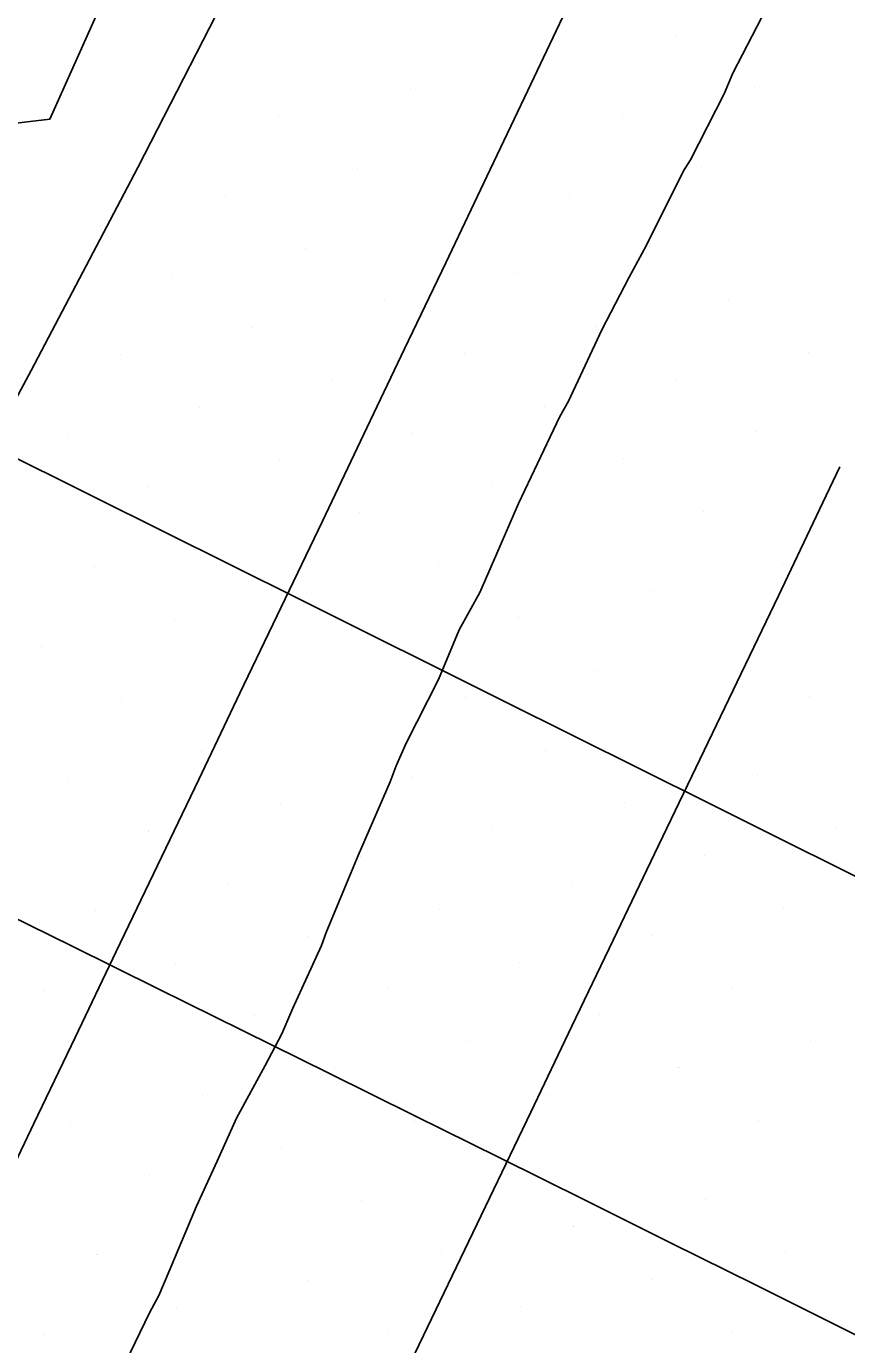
# Model space of a CAD drawing. Extents: x 2354170 to 2357230, y 866100 to 868290.
# Drawn here: x 2355683.04 to 2355704.53, y 867217.21 to 867251.74 of the extents above; entities that cross this region are included whole.
import ezdxf

# ---------------------------------------------------------------- set-up
doc = ezdxf.new("R2010")
doc.units = 0
for name, color, linetype in [('Default', 7, 'Continuous'), ('Exist DTM Breakline', 7, 'Continuous'), ('Exist DTM Scan Elevation Point', 7, 'Continuous'), ('Exist Roads EOP', 7, 'Continuous'), ('Exist Structure Major Box Culvert or Tunnel Topo', 7, 'Continuous'), ('Scratch_Level_0', 7, 'Continuous'), ('Scratch_Level_4', 7, 'Continuous')]:
    doc.layers.add(name, color=color, linetype=linetype)

msp = doc.modelspace()

# ---------------------------------------------------------------- linework, layer by layer
at = {"layer": 'Default'}
for points in [[(2355685.242, 867252.841), (2355683.66, 867249.31), (2355677.531, 867248.587)], [(2355702.314, 867251.977), (2355701.55, 867250.512), (2355701.326, 867249.972), (2355700.443, 867248.247), (2355700.262, 867247.951), (2355699.29, 867246.012), (2355698.835, 867245.166), (2355698.122, 867243.787), (2355697.243, 867241.924), (2355697.017, 867241.52), (2355696.768, 867240.989), (2355695.936, 867239.238), (2355695.371, 867237.935), (2355694.921, 867236.912), (2355694.384, 867235.93), (2355693.843, 867234.628), (2355692.99, 867232.963), (2355692.729, 867232.367), (2355692.571, 867231.952), (2355691.737, 867230.025), (2355691.603, 867229.704), (2355690.893, 867228.003), (2355690.778, 867227.663), (2355690.02, 867226.021), (2355689.736, 867225.354), (2355689.296, 867224.525), (2355688.552, 867223.14), (2355688.046, 867222.011), (2355687.504, 867220.836), (2355686.786, 867219.135), (2355686.513, 867218.494), (2355686.269, 867218.041), (2355685.393, 867216.238)]]:
    msp.add_lwpolyline(points, dxfattribs=at)
at = {"layer": 'Exist DTM Breakline'}
for points in [[(2355682.156, 867220.744), (2355683.237, 867222.999), (2355684.318, 867225.253), (2355685.398, 867227.508), (2355686.479, 867229.762), (2355687.559, 867232.016), (2355688.64, 867234.271), (2355689.721, 867236.525), (2355690.8, 867238.78), (2355691.876, 867241.036), (2355692.953, 867243.293), (2355694.029, 867245.549), (2355695.105, 867247.806), (2355696.18, 867250.063), (2355697.255, 867252.32)], [(2355682.199, 867193.997), (2355683.279, 867196.252), (2355684.359, 867198.507), (2355685.44, 867200.761), (2355686.52, 867203.015), (2355687.602, 867205.269), (2355688.684, 867207.523), (2355689.765, 867209.777), (2355690.847, 867212.031), (2355691.929, 867214.285), (2355693.011, 867216.539), (2355694.092, 867218.792), (2355695.174, 867221.046), (2355696.256, 867223.3), (2355697.337, 867225.554), (2355698.419, 867227.808), (2355699.501, 867230.062), (2355700.583, 867232.316), (2355701.664, 867234.569), (2355702.746, 867236.823), (2355703.822, 867239.08), (2355704.354, 867240.198)]]:
    msp.add_lwpolyline(points, dxfattribs=at)
at = {"layer": 'Exist DTM Scan Elevation Point'}
for p, q in [((2355691.023, 867251.482), (2355691.023, 867251.482)), ((2355700.037, 867251.513), (2355700.037, 867251.513)), ((2355687.558, 867250.776), (2355687.558, 867250.776)), ((2355693.108, 867250.102), (2355693.108, 867250.102)), ((2355702.122, 867250.134), (2355702.122, 867250.134)), ((2355689.643, 867249.397), (2355689.643, 867249.397)), ((2355698.657, 867249.428), (2355698.657, 867249.428)), ((2355695.193, 867248.723), (2355695.193, 867248.723)), ((2355704.207, 867248.754), (2355704.207, 867248.754)), ((2355691.728, 867248.017), (2355691.728, 867248.017)), ((2355700.742, 867248.049), (2355700.742, 867248.049)), ((2355688.264, 867247.312), (2355688.264, 867247.312)), ((2355697.278, 867247.343), (2355697.278, 867247.343)), ((2355693.813, 867246.638), (2355693.813, 867246.638)), ((2355702.827, 867246.669), (2355702.827, 867246.669)), ((2355690.349, 867245.932), (2355690.349, 867245.932)), ((2355699.363, 867245.964), (2355699.363, 867245.964)), ((2355686.884, 867245.227), (2355686.884, 867245.227)), ((2355695.898, 867245.258), (2355695.898, 867245.258)), ((2355692.434, 867244.553), (2355692.434, 867244.553)), ((2355701.448, 867244.584), (2355701.448, 867244.584)), ((2355688.969, 867243.847), (2355688.969, 867243.847)), ((2355697.983, 867243.879), (2355697.983, 867243.879)), ((2355685.505, 867243.142), (2355685.505, 867243.142)), ((2355694.519, 867243.173), (2355694.519, 867243.173)), ((2355703.533, 867243.205), (2355703.533, 867243.205)), ((2355691.054, 867242.468), (2355691.054, 867242.468)), ((2355700.068, 867242.499), (2355700.068, 867242.499)), ((2355687.59, 867241.762), (2355687.59, 867241.762)), ((2355696.604, 867241.794), (2355696.604, 867241.794)), ((2355684.126, 867241.057), (2355684.126, 867241.057)), ((2355693.139, 867241.088), (2355693.139, 867241.088)), ((2355702.153, 867241.12), (2355702.153, 867241.12)), ((2355689.675, 867240.383), (2355689.675, 867240.383)), ((2355698.689, 867240.414), (2355698.689, 867240.414)), ((2355686.211, 867239.677), (2355686.211, 867239.677)), ((2355695.224, 867239.709), (2355695.224, 867239.709)), ((2355704.238, 867239.741), (2355704.238, 867239.741)), ((2355691.76, 867239.003), (2355691.76, 867239.003)), ((2355700.774, 867239.035), (2355700.774, 867239.035)), ((2355688.296, 867238.298), (2355688.296, 867238.298)), ((2355697.309, 867238.329), (2355697.309, 867238.329)), ((2355693.845, 867237.624), (2355693.845, 867237.624)), ((2355702.859, 867237.656), (2355702.859, 867237.656)), ((2355684.831, 867237.592), (2355684.831, 867237.592)), ((2355690.381, 867236.918), (2355690.381, 867236.918)), ((2355699.394, 867236.95), (2355699.394, 867236.95)), ((2355695.93, 867236.245), (2355695.93, 867236.245)), ((2355686.916, 867236.213), (2355686.916, 867236.213)), ((2355692.466, 867235.539), (2355692.466, 867235.539)), ((2355701.479, 867235.571), (2355701.479, 867235.571)), ((2355683.452, 867235.507), (2355683.452, 867235.507)), ((2355689.001, 867234.833), (2355689.001, 867234.833)), ((2355698.015, 867234.865), (2355698.015, 867234.865)), ((2355694.551, 867234.16), (2355694.551, 867234.16)), ((2355703.564, 867234.191), (2355703.564, 867234.191)), ((2355685.537, 867234.128), (2355685.537, 867234.128)), ((2355691.086, 867233.454), (2355691.086, 867233.454)), ((2355700.1, 867233.486), (2355700.1, 867233.486)), ((2355696.636, 867232.78), (2355696.636, 867232.78)), ((2355687.622, 867232.748), (2355687.622, 867232.748)), ((2355693.171, 867232.075), (2355693.171, 867232.075)), ((2355702.185, 867232.106), (2355702.185, 867232.106)), ((2355684.157, 867232.043), (2355684.157, 867232.043)), ((2355698.721, 867231.401), (2355698.721, 867231.401)), ((2355689.707, 867231.369), (2355689.707, 867231.369)), ((2355695.256, 867230.695), (2355695.256, 867230.695)), ((2355704.27, 867230.727), (2355704.27, 867230.727)), ((2355686.242, 867230.663), (2355686.242, 867230.663)), ((2355700.806, 867230.021), (2355700.806, 867230.021)), ((2355691.792, 867229.99), (2355691.792, 867229.99)), ((2355697.341, 867229.316), (2355697.341, 867229.316)), ((2355688.327, 867229.284), (2355688.327, 867229.284)), ((2355702.89, 867228.642), (2355702.89, 867228.642)), ((2355684.863, 867228.578), (2355684.863, 867228.578)), ((2355693.877, 867228.61), (2355693.877, 867228.61)), ((2355699.426, 867227.936), (2355699.426, 867227.936)), ((2355690.412, 867227.905), (2355690.412, 867227.905)), ((2355686.948, 867227.199), (2355686.948, 867227.199)), ((2355695.962, 867227.231), (2355695.962, 867227.231)), ((2355701.511, 867226.557), (2355701.511, 867226.557)), ((2355683.483, 867226.493), (2355683.483, 867226.493)), ((2355692.497, 867226.525), (2355692.497, 867226.525)), ((2355689.033, 867225.82), (2355689.033, 867225.82)), ((2355698.047, 867225.851), (2355698.047, 867225.851)), ((2355703.596, 867225.177), (2355703.596, 867225.177)), ((2355685.568, 867225.114), (2355685.568, 867225.114)), ((2355694.582, 867225.146), (2355694.582, 867225.146)), ((2355691.118, 867224.44), (2355691.118, 867224.44)), ((2355700.132, 867224.472), (2355700.132, 867224.472)), ((2355687.653, 867223.735), (2355687.653, 867223.735)), ((2355696.667, 867223.766), (2355696.667, 867223.766)), ((2355702.217, 867223.092), (2355702.217, 867223.092)), ((2355684.189, 867223.029), (2355684.189, 867223.029)), ((2355693.203, 867223.061), (2355693.203, 867223.061)), ((2355689.738, 867222.355), (2355689.738, 867222.355)), ((2355698.752, 867222.387), (2355698.752, 867222.387)), ((2355704.302, 867221.713), (2355704.302, 867221.713)), ((2355686.274, 867221.65), (2355686.274, 867221.65)), ((2355695.288, 867221.681), (2355695.288, 867221.681)), ((2355691.823, 867220.976), (2355691.823, 867220.976)), ((2355700.837, 867221.007), (2355700.837, 867221.007)), ((2355688.359, 867220.27), (2355688.359, 867220.27)), ((2355697.373, 867220.302), (2355697.373, 867220.302)), ((2355684.895, 867219.565), (2355684.895, 867219.565)), ((2355693.908, 867219.596), (2355693.908, 867219.596)), ((2355702.922, 867219.628), (2355702.922, 867219.628)), ((2355690.444, 867218.891), (2355690.444, 867218.891)), ((2355699.458, 867218.922), (2355699.458, 867218.922)), ((2355686.98, 867218.185), (2355686.98, 867218.185)), ((2355695.993, 867218.217), (2355695.993, 867218.217)), ((2355683.515, 867217.48), (2355683.515, 867217.48)), ((2355692.529, 867217.511), (2355692.529, 867217.511)), ((2355701.543, 867217.543), (2355701.543, 867217.543))]:
    msp.add_line(p, q, dxfattribs=at)
at = {"layer": 'Exist Roads EOP'}
msp.add_lwpolyline([(2355680.333, 867237.441), (2355683.168, 867242.729), (2355685.96, 867248.04), (2355688.695, 867253.38), (2355691.384, 867258.744), (2355694.038, 867264.125), (2355696.674, 867269.515), (2355699.282, 867274.919), (2355701.845, 867280.344), (2355704.382, 867285.781), (2355706.913, 867291.221), (2355709.435, 867296.665), (2355711.945, 867302.115), (2355714.447, 867307.568), (2355716.947, 867313.022), (2355719.448, 867318.476)], dxfattribs=at)
at = {"layer": 'Exist Structure Major Box Culvert or Tunnel Topo'}
msp.add_lwpolyline([(2355679.46, 867242.082), (2355684.831, 867239.407), (2355690.202, 867236.734), (2355695.573, 867234.059), (2355700.942, 867231.38), (2355706.311, 867228.702), (2355711.679, 867226.023), (2355717.048, 867223.344), (2355722.417, 867220.665), (2355727.786, 867217.987), (2355733.156, 867215.311)], dxfattribs=at)
at = {"layer": 'Scratch_Level_0'}
for p, q in [((2355684.831, 867237.592), (2355684.831, 867237.592)), ((2355686.916, 867236.213), (2355686.916, 867236.213)), ((2355683.451, 867235.507), (2355683.451, 867235.507)), ((2355689.001, 867234.834), (2355689.001, 867234.834)), ((2355694.55, 867234.16), (2355694.55, 867234.16)), ((2355685.536, 867234.128), (2355685.536, 867234.128)), ((2355691.086, 867233.454), (2355691.086, 867233.454)), ((2355696.635, 867232.78), (2355696.635, 867232.78)), ((2355687.621, 867232.749), (2355687.621, 867232.749)), ((2355693.171, 867232.075), (2355693.171, 867232.075)), ((2355684.157, 867232.043), (2355684.157, 867232.043)), ((2355698.72, 867231.401), (2355698.72, 867231.401)), ((2355689.706, 867231.369), (2355689.706, 867231.369)), ((2355695.256, 867230.695), (2355695.256, 867230.695)), ((2355686.242, 867230.664), (2355686.242, 867230.664)), ((2355700.805, 867230.021), (2355700.805, 867230.021)), ((2355691.791, 867229.99), (2355691.791, 867229.99)), ((2355697.341, 867229.316), (2355697.341, 867229.316)), ((2355688.327, 867229.284), (2355688.327, 867229.284)), ((2355702.89, 867228.642), (2355702.89, 867228.642)), ((2355684.863, 867228.579), (2355684.863, 867228.579)), ((2355693.876, 867228.61), (2355693.876, 867228.61)), ((2355699.426, 867227.936), (2355699.426, 867227.936)), ((2355690.412, 867227.905), (2355690.412, 867227.905)), ((2355686.948, 867227.199), (2355686.948, 867227.199)), ((2355695.961, 867227.231), (2355695.961, 867227.231)), ((2355701.511, 867226.557), (2355701.511, 867226.557)), ((2355683.483, 867226.494), (2355683.483, 867226.494)), ((2355692.497, 867226.525), (2355692.497, 867226.525)), ((2355689.033, 867225.82), (2355689.033, 867225.82)), ((2355698.046, 867225.851), (2355698.046, 867225.851)), ((2355703.596, 867225.178), (2355703.596, 867225.178)), ((2355685.568, 867225.114), (2355685.568, 867225.114)), ((2355694.582, 867225.146), (2355694.582, 867225.146)), ((2355691.118, 867224.44), (2355691.118, 867224.44)), ((2355700.131, 867224.472), (2355700.131, 867224.472)), ((2355687.653, 867223.735), (2355687.653, 867223.735)), ((2355696.667, 867223.766), (2355696.667, 867223.766)), ((2355702.216, 867223.093), (2355702.216, 867223.093)), ((2355684.189, 867223.029), (2355684.189, 867223.029)), ((2355693.202, 867223.061), (2355693.202, 867223.061)), ((2355689.738, 867222.355), (2355689.738, 867222.355)), ((2355698.752, 867222.387), (2355698.752, 867222.387)), ((2355704.301, 867221.713), (2355704.301, 867221.713)), ((2355686.274, 867221.65), (2355686.274, 867221.65)), ((2355695.287, 867221.682), (2355695.287, 867221.682)), ((2355691.823, 867220.976), (2355691.823, 867220.976)), ((2355700.837, 867221.008), (2355700.837, 867221.008)), ((2355688.359, 867220.27), (2355688.359, 867220.27)), ((2355697.372, 867220.302), (2355697.372, 867220.302)), ((2355684.894, 867219.565), (2355684.894, 867219.565)), ((2355693.908, 867219.597), (2355693.908, 867219.597)), ((2355702.922, 867219.628), (2355702.922, 867219.628)), ((2355690.444, 867218.891), (2355690.444, 867218.891)), ((2355699.457, 867218.923), (2355699.457, 867218.923)), ((2355686.979, 867218.185), (2355686.979, 867218.185)), ((2355695.993, 867218.217), (2355695.993, 867218.217)), ((2355683.515, 867217.48), (2355683.515, 867217.48)), ((2355692.529, 867217.512), (2355692.529, 867217.512)), ((2355701.542, 867217.543), (2355701.542, 867217.543))]:
    msp.add_line(p, q, dxfattribs=at)
at = {"layer": 'Scratch_Level_4'}
msp.add_lwpolyline([(2355681.998, 867228.748), (2355684.241, 867227.644), (2355686.483, 867226.539), (2355688.724, 867225.432), (2355690.965, 867224.323), (2355693.204, 867223.212), (2355695.444, 867222.101), (2355697.682, 867220.989), (2355699.921, 867219.877), (2355702.16, 867218.764), (2355704.398, 867217.653), (2355706.638, 867216.541)], dxfattribs=at)

doc.saveas('drawing.dxf')
